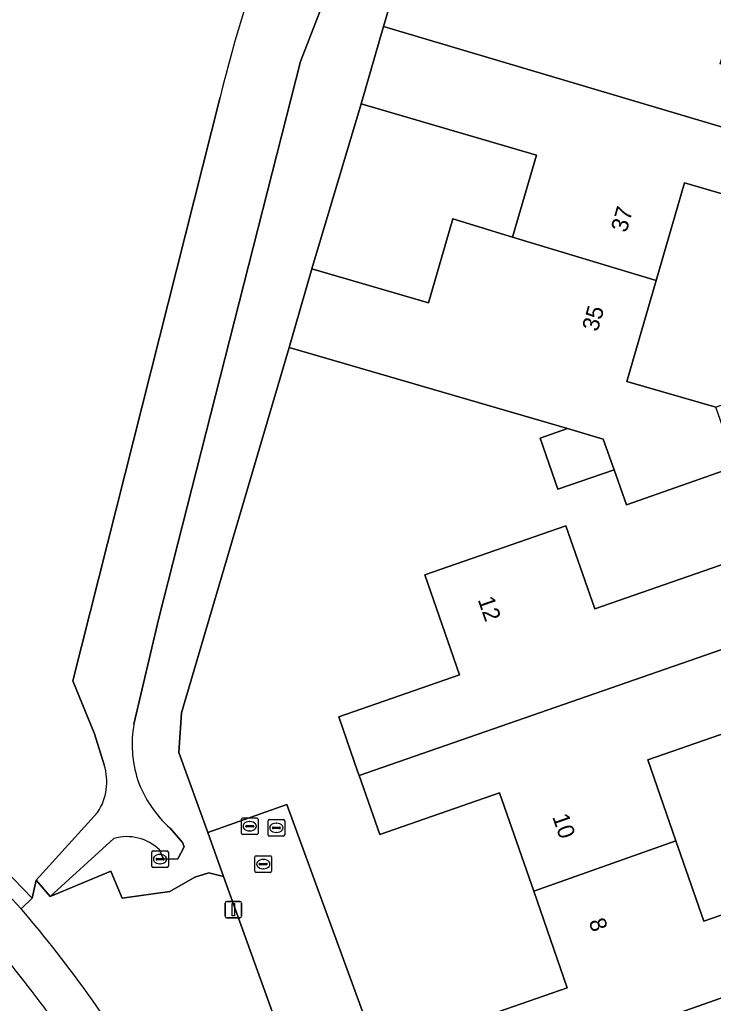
# Model space of a CAD drawing. Extents: x 158472 to 159562, y 388525 to 389606.
# Drawn here: x 158814.6 to 158856.4, y 389184.7 to 389244.1 of the extents above; entities that cross this region are included whole.
import ezdxf

# ---------------------------------------------------------------- set-up
doc = ezdxf.new("R2010")
doc.units = 0
for name, color, linetype in [('IMGEO_Berm_groen', 7, 'Continuous'), ('IMGEO_Brandkraan', 7, 'Continuous'), ('IMGEO_Erf', 7, 'Continuous'), ('IMGEO_Fietspad_gesloten', 7, 'Continuous'), ('IMGEO_Grasland_overig', 7, 'Continuous'), ('IMGEO_Groenvoorziening', 7, 'Continuous'), ('IMGEO_Kolk', 7, 'Continuous'), ('IMGEO_Lichtmast', 7, 'Continuous'), ('IMGEO_Loofbos', 7, 'Continuous'), ('IMGEO_Pand', 7, 'Continuous'), ('IMGEO_Pand_nummerreeks', 7, 'Continuous'), ('IMGEO_Rijbaan_lokaal_open', 7, 'Continuous'), ('IMGEO_Rioolput', 7, 'Continuous'), ('IMGEO_Voetpad_open', 7, 'Continuous')]:
    doc.layers.add(name, color=color, linetype=linetype)

msp = doc.modelspace()

# ---------------------------------------------------------------- linework, layer by layer
at = {"layer": 'IMGEO_Berm_groen'}
msp.add_arc((158759.402, 389142.649), 70.42, 34.52624, 39.64704, dxfattribs=at)
at = {"layer": 'IMGEO_Brandkraan'}
for p, q in [((158829.563, 389194.88), (158829.563, 389195.732)), ((158829.638, 389195.806), (158830.49, 389195.806)), ((158830.564, 389195.732), (158830.564, 389194.88)), ((158829.822, 389195.3), (158829.822, 389195.312)), ((158830.26, 389195.263), (158829.862, 389195.263)), ((158829.865, 389195.349), (158830.263, 389195.349)), ((158830.051, 389195.586), (158830.076, 389195.586)), ((158830.306, 389195.312), (158830.306, 389195.3)), ((158830.49, 389194.806), (158829.638, 389194.806)), ((158830.074, 389195.026), (158830.049, 389195.026))]:
    msp.add_line(p, q, dxfattribs=at)
for points in [[(158829.563, 389194.88), (158829.563, 389195.732)], [(158829.638, 389195.806), (158830.49, 389195.806)], [(158830.564, 389195.732), (158830.564, 389194.88)], [(158830.49, 389194.806), (158829.638, 389194.806)]]:
    msp.add_lwpolyline(points, dxfattribs=at)
for centre, radius, start, end in [((158829.64, 389195.73), 0.0765, 91.55205, 178.44795), ((158829.64, 389195.73), 0.0765, 91.55205, 178.44795), ((158830.488, 389195.73), 0.0765, 1.55205, 88.44795), ((158830.488, 389195.73), 0.0765, 1.55205, 88.44795), ((158829.862, 389195.309), 0.0403, 85.87752, 175.75265), ((158829.859, 389195.299), 0.0366, 178.93798, 274.71019), ((158830.263, 389195.306), 0.043, 264.86636, 352.45326), ((158830.267, 389195.311), 0.0386, 1.73085, 96.63898), ((158829.64, 389194.882), 0.0765, 181.55205, 268.44795), ((158829.64, 389194.882), 0.0765, 181.55205, 268.44795), ((158830.488, 389194.882), 0.0765, 271.55205, 358.44795), ((158830.488, 389194.882), 0.0765, 271.55205, 358.44795)]:
    msp.add_arc(centre, radius, start, end, dxfattribs=at)
for centre, major_axis, ratio, start_param, end_param in [((158830.05, 389195.306), (-0.387, 0.002), 0.722429, 4.712389, 7.853982), ((158830.075, 389195.306), (-0.39, 0.002), 0.717154, 1.570796, 4.712389)]:
    msp.add_ellipse(centre, major_axis=major_axis, ratio=ratio, start_param=start_param, end_param=end_param, dxfattribs=at)
at = {"layer": 'IMGEO_Erf'}
for points in [[(158840.709, 389232.038), (158844.314, 389230.944), (158845.756, 389235.887), (158835.171, 389238.974), (158832.209, 389229.018), (158839.232, 389226.97)], [(158862.061, 389232.055), (158854.69, 389234.204), (158852.973, 389228.315), (158851.201, 389222.239), (158856.573, 389220.673), (158858.872, 389221.561)], [(158855.856, 389189.67), (158865.982, 389193.191), (158862.598, 389202.924), (158852.472, 389199.403), (158854.167, 389194.528)]]:
    msp.add_lwpolyline(points, close=True, dxfattribs=at)
for points in [[(158857.825, 389217.123), (158851.188, 389214.782), (158850.442, 389216.898), (158847.038, 389215.731), (158845.979, 389218.82), (158847.631, 389219.387), (158830.829, 389224.285), (158824.342, 389202.243), (158824.185, 389199.854), (158825.927, 389195.028), (158830.692, 389196.713), (158835.777, 389182.8)], [(158836.508, 389181.794), (158847.614, 389185.656), (158845.585, 389191.491), (158843.527, 389197.409), (158836.297, 389194.895), (158835.054, 389198.471), (158834.985, 389198.668), (158833.829, 389201.993), (158841.114, 389204.526), (158839.014, 389210.564), (158847.521, 389213.522), (158849.264, 389208.509), (158859.565, 389212.09)]]:
    msp.add_lwpolyline(points, dxfattribs=at)
at = {"layer": 'IMGEO_Fietspad_gesloten'}
msp.add_lwpolyline([(158814.662, 389190.429), (158813.019, 389192.168)], dxfattribs=at)
for centre, radius, start, end in [((158758.186, 389141.95), 74.429, 30.02614, 40.64297), ((158759.402, 389142.649), 70.42, 34.52624, 39.64704)]:
    msp.add_arc(centre, radius, start, end, dxfattribs=at)
at = {"layer": 'IMGEO_Grasland_overig'}
for points in [[(158820.266, 389194.664), (158816.423, 389191.171), (158820.07, 389192.695), (158820.756, 389191.056), (158823.646, 389191.469), (158825.135, 389192.324), (158825.986, 389192.595), (158826.881, 389192.371), (158825.927, 389195.028), (158824.185, 389199.854), (158824.342, 389202.243), (158830.829, 389224.285), (158832.209, 389229.018), (158835.171, 389238.974), (158836.533, 389243.644), (158837.864, 389248.209), (158839.3, 389253.26), (158842.044, 389257.68), (158844.233, 389261.53), (158847.54, 389265.023), (158850.856, 389268.526)], [(158834.789, 389250), (158831.522, 389241.543), (158822.979, 389207.946), (158821.471, 389201.566)], [(158823.66, 389195.283), (158824.396, 389194.412), (158824.496, 389194.162), (158824.127, 389193.429), (158823.253, 389193.41), (158823.019, 389193.976)]]:
    msp.add_lwpolyline(points, dxfattribs=at)
for centre, radius, start, end in [((158828.339, 389200.341), 6.977, 169.88514, 197.73166), ((158828.39, 389200.579), 7.1, 199.43667, 228.2315), ((158821.049, 389191.945), 2.83, 45.87734, 106.05996)]:
    msp.add_arc(centre, radius, start, end, dxfattribs=at)
at = {"layer": 'IMGEO_Groenvoorziening'}
for points in [[(158821.471, 389201.566), (158822.979, 389207.946), (158831.522, 389241.543), (158834.789, 389250)], [(158826.68, 389239.383), (158817.791, 389204.167), (158819.092, 389200.975), (158819.676, 389199.104)], [(158819.27, 389196.222), (158815.573, 389192.152), (158816.423, 389191.171), (158820.266, 389194.664)], [(158823.019, 389193.976), (158823.253, 389193.41), (158824.127, 389193.429), (158824.496, 389194.162), (158824.396, 389194.412), (158823.66, 389195.283)], [(158830.789, 389181.489), (158826.881, 389192.371), (158825.986, 389192.595), (158825.135, 389192.324), (158823.646, 389191.469), (158820.756, 389191.056), (158820.07, 389192.695), (158816.423, 389191.171), (158815.573, 389192.152), (158815.335, 389191.069), (158814.662, 389190.429)]]:
    msp.add_lwpolyline(points, dxfattribs=at)
for centre, radius, start, end in [((158897.191, 389222.877), 72.417, 158.00399, 166.82456), ((158828.339, 389200.341), 6.977, 169.88514, 197.73166), ((158816.502, 389198.081), 3.334, 326.10434, 17.85818), ((158828.39, 389200.579), 7.1, 199.43667, 228.2315), ((158821.049, 389191.945), 2.83, 45.87734, 106.05996), ((158758.186, 389141.95), 74.429, 30.02614, 40.64297)]:
    msp.add_arc(centre, radius, start, end, dxfattribs=at)
at = {"layer": 'IMGEO_Kolk'}
for p, q in [((158828.771, 389192.695), (158828.771, 389193.547)), ((158828.846, 389193.621), (158829.698, 389193.621)), ((158829.259, 389193.401), (158829.284, 389193.401)), ((158829.772, 389193.547), (158829.772, 389192.695)), ((158829.03, 389193.115), (158829.03, 389193.127)), ((158829.468, 389193.078), (158829.07, 389193.078)), ((158829.073, 389193.164), (158829.471, 389193.164)), ((158829.282, 389192.841), (158829.257, 389192.841)), ((158829.514, 389193.127), (158829.514, 389193.115)), ((158829.698, 389192.621), (158828.846, 389192.621))]:
    msp.add_line(p, q, dxfattribs=at)
for points in [[(158828.771, 389192.695), (158828.771, 389193.547)], [(158828.846, 389193.621), (158829.698, 389193.621)], [(158829.772, 389193.547), (158829.772, 389192.695)], [(158829.698, 389192.621), (158828.846, 389192.621)]]:
    msp.add_lwpolyline(points, dxfattribs=at)
for centre, radius, start, end in [((158828.848, 389193.545), 0.0765, 91.55205, 178.44795), ((158828.848, 389193.545), 0.0765, 91.55205, 178.44795), ((158829.696, 389193.545), 0.0765, 1.55205, 88.44795), ((158829.696, 389193.545), 0.0765, 1.55205, 88.44795), ((158829.07, 389193.124), 0.0403, 85.87752, 175.75265), ((158829.067, 389193.114), 0.0366, 178.93798, 274.71019), ((158829.471, 389193.121), 0.043, 264.86636, 352.45326), ((158829.475, 389193.126), 0.0386, 1.73085, 96.63898), ((158828.848, 389192.697), 0.0765, 181.55205, 268.44795), ((158828.848, 389192.697), 0.0765, 181.55205, 268.44795), ((158829.696, 389192.697), 0.0765, 271.55205, 358.44795), ((158829.696, 389192.697), 0.0765, 271.55205, 358.44795)]:
    msp.add_arc(centre, radius, start, end, dxfattribs=at)
for centre, major_axis, ratio, start_param, end_param in [((158829.258, 389193.121), (-0.387, 0.002), 0.722429, 4.712389, 7.853982), ((158829.283, 389193.121), (-0.39, 0.002), 0.717154, 1.570796, 4.712389)]:
    msp.add_ellipse(centre, major_axis=major_axis, ratio=ratio, start_param=start_param, end_param=end_param, dxfattribs=at)
at = {"layer": 'IMGEO_Lichtmast'}
for p, q in [((158826.971, 389189.969), (158826.971, 389190.769)), ((158826.971, 389190.769), (158826.971, 389189.969)), ((158827.071, 389190.869), (158827.861, 389190.869)), ((158827.861, 389190.869), (158827.071, 389190.869)), ((158827.961, 389190.769), (158827.961, 389189.969)), ((158827.961, 389189.969), (158827.961, 389190.769)), ((158827.861, 389189.869), (158827.071, 389189.869)), ((158827.071, 389189.869), (158827.861, 389189.869))]:
    msp.add_line(p, q, dxfattribs=at)
msp.add_lwpolyline([(158827.391, 389190.744), (158827.541, 389190.744), (158827.541, 389189.994), (158827.391, 389189.994), (158827.391, 389190.744)], dxfattribs=at)
for centre, start, end in [((158827.071, 389190.769), 90, 180), ((158827.071, 389190.769), 90, 180), ((158827.861, 389190.769), 0, 90), ((158827.861, 389190.769), 360, 90), ((158827.071, 389189.969), 180, 270), ((158827.071, 389189.969), 180, 270), ((158827.861, 389189.969), 270, 0), ((158827.861, 389189.969), 270, 0)]:
    msp.add_arc(centre, 0.1, start, end, dxfattribs=at)
at = {"layer": 'IMGEO_Loofbos'}
for points in [[(158819.676, 389199.104), (158819.092, 389200.975), (158817.791, 389204.167), (158826.68, 389239.383)], [(158813.656, 389192.786), (158815.335, 389191.069), (158815.573, 389192.152), (158819.27, 389196.222)]]:
    msp.add_lwpolyline(points, dxfattribs=at)
for centre, radius, start, end in [((158897.191, 389222.877), 72.417, 158.00399, 166.82456), ((158816.502, 389198.081), 3.334, 326.10434, 17.85818)]:
    msp.add_arc(centre, radius, start, end, dxfattribs=at)
at = {"layer": 'IMGEO_Pand'}
for points in [[(158863.137, 389235.745), (158864.158, 389239.247), (158856.828, 389241.384), (158858.584, 389247.406), (158854.151, 389250), (158850.559, 389252.102), (158849.947, 389250), (158848.518, 389245.103), (158837.864, 389248.209), (158836.533, 389243.644)], [(158852.973, 389228.315), (158854.69, 389234.204), (158862.061, 389232.055), (158863.137, 389235.745), (158836.533, 389243.644), (158835.171, 389238.974), (158845.756, 389235.887), (158844.314, 389230.944)], [(158852.973, 389228.315), (158844.314, 389230.944), (158840.709, 389232.038), (158839.232, 389226.97), (158832.209, 389229.018), (158830.829, 389224.285), (158847.631, 389219.387), (158849.785, 389218.759), (158850.442, 389216.898), (158851.188, 389214.782), (158857.825, 389217.123), (158856.573, 389220.673), (158851.201, 389222.239)], [(158849.785, 389218.759), (158847.631, 389219.387), (158845.979, 389218.82), (158847.038, 389215.731), (158850.442, 389216.898)], [(158835.054, 389198.471), (158861.156, 389207.528), (158859.565, 389212.09), (158849.264, 389208.509), (158847.521, 389213.522), (158839.014, 389210.564), (158841.114, 389204.526), (158833.829, 389201.993), (158834.985, 389198.668)], [(158862.598, 389202.924), (158861.156, 389207.528), (158835.054, 389198.471), (158836.297, 389194.895), (158843.527, 389197.409), (158845.585, 389191.491), (158854.167, 389194.528), (158852.472, 389199.403)], [(158865.982, 389193.191), (158855.856, 389189.67), (158854.167, 389194.528), (158845.585, 389191.491), (158847.614, 389185.656), (158836.508, 389181.794), (158838.615, 389178.599), (158862.457, 389187.007), (158867.512, 389188.79)], [(158859.103, 389180.647), (158871.682, 389185.02), (158870.049, 389189.685), (158867.512, 389188.79), (158862.457, 389187.007), (158838.615, 389178.599), (158840.818, 389175.259), (158850.16, 389178.507), (158852.203, 389172.63), (158854.59, 389173.477), (158863.138, 389176.512), (158863.104, 389176.61), (158860.787, 389175.804)]]:
    msp.add_lwpolyline(points, close=True, dxfattribs=at)
at = {"layer": 'IMGEO_Rijbaan_lokaal_open'}
msp.add_lwpolyline([(158840.818, 389175.259), (158838.615, 389178.599), (158836.508, 389181.794), (158835.777, 389182.8), (158830.692, 389196.713), (158825.927, 389195.028), (158826.881, 389192.371), (158830.789, 389181.489)], dxfattribs=at)
at = {"layer": 'IMGEO_Rioolput'}
for p, q in [((158827.955, 389194.974), (158827.955, 389195.826)), ((158828.03, 389195.9), (158828.882, 389195.9)), ((158828.956, 389195.826), (158828.956, 389194.974)), ((158828.214, 389195.394), (158828.214, 389195.406)), ((158828.652, 389195.357), (158828.254, 389195.357)), ((158828.257, 389195.443), (158828.655, 389195.443)), ((158828.443, 389195.68), (158828.468, 389195.68)), ((158828.698, 389195.406), (158828.698, 389195.394)), ((158828.882, 389194.9), (158828.03, 389194.9)), ((158828.466, 389195.12), (158828.441, 389195.12)), ((158822.547, 389192.992), (158822.547, 389193.844)), ((158822.622, 389193.918), (158823.474, 389193.918)), ((158822.806, 389193.412), (158822.806, 389193.424)), ((158823.244, 389193.375), (158822.846, 389193.375)), ((158822.849, 389193.461), (158823.247, 389193.461)), ((158823.035, 389193.698), (158823.06, 389193.698)), ((158823.29, 389193.424), (158823.29, 389193.412)), ((158823.548, 389193.844), (158823.548, 389192.992)), ((158823.474, 389192.918), (158822.622, 389192.918)), ((158823.058, 389193.138), (158823.033, 389193.138))]:
    msp.add_line(p, q, dxfattribs=at)
for points in [[(158827.955, 389194.974), (158827.955, 389195.826)], [(158828.03, 389195.9), (158828.882, 389195.9)], [(158828.956, 389195.826), (158828.956, 389194.974)], [(158828.882, 389194.9), (158828.03, 389194.9)], [(158822.547, 389192.992), (158822.547, 389193.844)], [(158822.622, 389193.918), (158823.474, 389193.918)], [(158823.548, 389193.844), (158823.548, 389192.992)], [(158823.474, 389192.918), (158822.622, 389192.918)]]:
    msp.add_lwpolyline(points, dxfattribs=at)
for centre, radius, start, end in [((158828.032, 389195.824), 0.0765, 91.55205, 178.44795), ((158828.032, 389195.824), 0.0765, 91.55205, 178.44795), ((158828.88, 389195.824), 0.0765, 1.55205, 88.44795), ((158828.88, 389195.824), 0.0765, 1.55205, 88.44795), ((158828.254, 389195.403), 0.0403, 85.87752, 175.75265), ((158828.251, 389195.393), 0.0366, 178.93798, 274.71019), ((158828.655, 389195.4), 0.043, 264.86636, 352.45326), ((158828.659, 389195.405), 0.0386, 1.73085, 96.63898), ((158828.032, 389194.976), 0.0765, 181.55205, 268.44795), ((158828.032, 389194.976), 0.0765, 181.55205, 268.44795), ((158828.88, 389194.976), 0.0765, 271.55205, 358.44795), ((158828.88, 389194.976), 0.0765, 271.55205, 358.44795), ((158822.624, 389193.842), 0.0765, 91.55205, 178.44795), ((158822.624, 389193.842), 0.0765, 91.55205, 178.44795), ((158822.846, 389193.421), 0.0403, 85.87752, 175.75265), ((158822.843, 389193.411), 0.0366, 178.93798, 274.71019), ((158823.247, 389193.418), 0.043, 264.86636, 352.45326), ((158823.251, 389193.423), 0.0386, 1.73085, 96.63898), ((158823.472, 389193.842), 0.0765, 1.55205, 88.44795), ((158823.472, 389193.842), 0.0765, 1.55205, 88.44795), ((158822.624, 389192.994), 0.0765, 181.55205, 268.44795), ((158822.624, 389192.994), 0.0765, 181.55205, 268.44795), ((158823.472, 389192.994), 0.0765, 271.55205, 358.44795), ((158823.472, 389192.994), 0.0765, 271.55205, 358.44795)]:
    msp.add_arc(centre, radius, start, end, dxfattribs=at)
for centre, major_axis, ratio, start_param, end_param in [((158828.442, 389195.4), (-0.387, 0.002), 0.722429, 4.712389, 7.853982), ((158828.467, 389195.4), (-0.39, 0.002), 0.717154, 1.570796, 4.712389), ((158823.034, 389193.418), (-0.387, 0.002), 0.722429, 4.712389, 7.853982), ((158823.059, 389193.418), (-0.39, 0.002), 0.717154, 1.570796, 4.712389)]:
    msp.add_ellipse(centre, major_axis=major_axis, ratio=ratio, start_param=start_param, end_param=end_param, dxfattribs=at)
at = {"layer": 'IMGEO_Voetpad_open'}
msp.add_lwpolyline([(158814.662, 389190.429), (158815.335, 389191.069), (158813.656, 389192.786), (158813.019, 389192.168)], close=True, dxfattribs=at)

# ---------------------------------------------------------------- texts
at = {"layer": 'IMGEO_Pand_nummerreeks'}
for s, rotation, p in [('37', 73.7454, (158851.18, 389231.172)), ('35', 73.73967, (158849.436, 389225.19)), ('12', 289.17754, (158842.202, 389209.071)), ('10', 289.17525, (158846.696, 389195.97)), ('8', 289.17406, (158848.891, 389189.658))]:
    msp.add_text(s, height=1, rotation=rotation, dxfattribs=at).set_placement(p)

doc.saveas('drawing.dxf')
